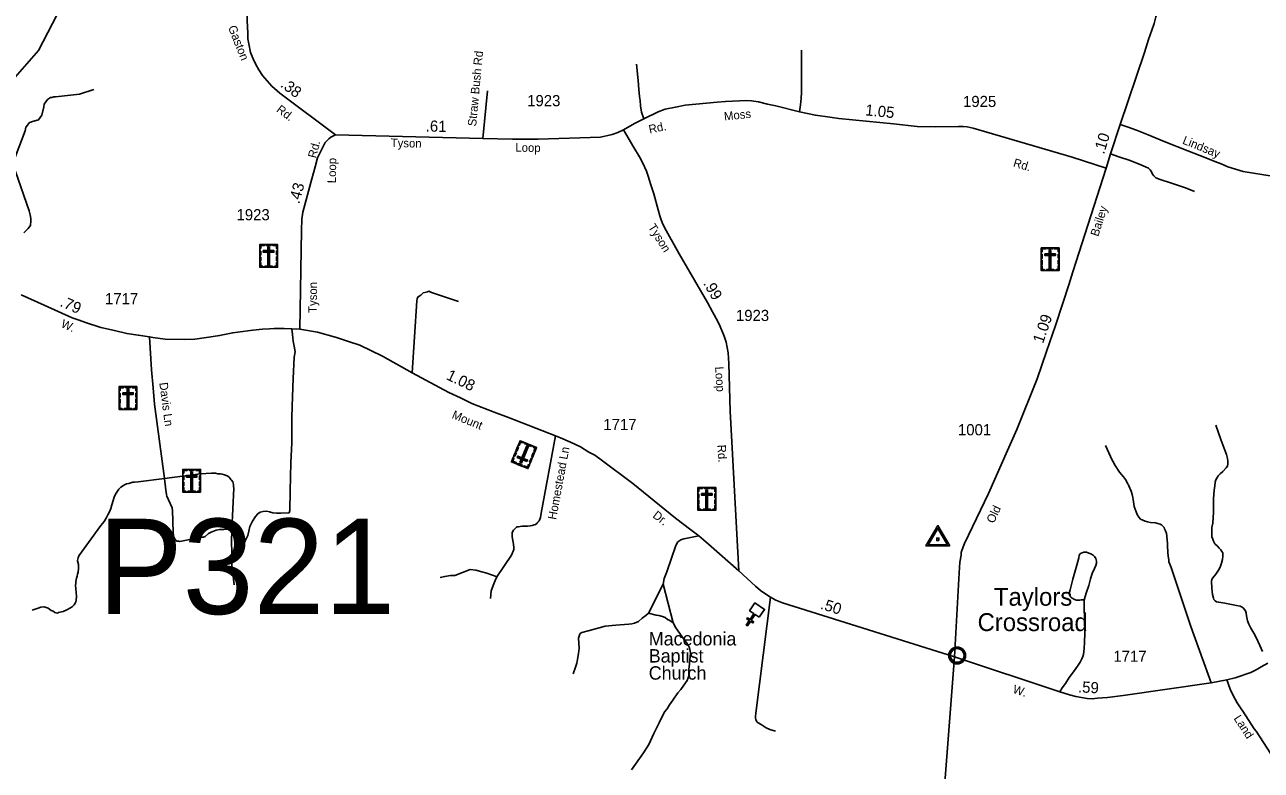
# Model space of a CAD drawing. Extents: x 2220236 to 2384410, y 720751 to 894131.
# Drawn here: x 2284543 to 2298391, y 776386 to 784734 of the extents above; entities that cross this region are included whole.
import ezdxf

# ---------------------------------------------------------------- set-up
doc = ezdxf.new("R2010")
doc.units = 0
doc.layers.add('Default', color=7, linetype='Continuous')

msp = doc.modelspace()

# ---------------------------------------------------------------- linework, layer by layer
at = {"layer": 'Default'}
for p, q in [((2289725, 783995), (2289674, 783461)), ((2291527, 778144), (2291692, 778469)), ((2291692, 778469), (2291804, 778036))]:
    msp.add_line(p, q, dxfattribs=at)
for points in [[(2284409, 784119), (2284697, 784445), (2284959, 784948), (2285008, 785124), (2285052, 785690), (2285110, 785765), (2285139, 786167), (2285279, 786358), (2285500, 786786), (2285847, 787130), (2286137, 787242), (2286302, 787403)], [(2296811, 783619), (2297083, 784424), (2297129, 784569), (2297148, 784621), (2297166, 784673), (2297191, 784750), (2297209, 784823), (2297295, 785158), (2297304, 785232), (2297313, 785262), (2297316, 785296), (2297319, 785333), (2297394, 785943)], [(2288023, 783501), (2287399, 783969), (2287310, 784048), (2287205, 784165), (2287164, 784231), (2287130, 784290), (2287101, 784352), (2287072, 784424), (2287051, 784521), (2287043, 784575), (2287042, 784641), (2287035, 784783), (2287024, 785101)], [(2293241, 784451), (2293243, 784219), (2293243, 784056), (2293241, 783977), (2293237, 783911), (2293232, 783837), (2293221, 783761)], [(2291396, 784294), (2291411, 784109), (2291422, 784009), (2291429, 783931), (2291435, 783885), (2291439, 783827), (2291451, 783757), (2291475, 783679)], [(2284437, 783252), (2284548, 783547), (2284557, 783587), (2284578, 783614), (2284585, 783629), (2284600, 783639), (2284630, 783652), (2284698, 783669), (2284734, 783722), (2284756, 783816), (2284761, 783846), (2284798, 783897), (2284830, 783918), (2284848, 783921), (2284870, 783926), (2284888, 783928), (2284989, 783940), (2285155, 783958), (2285318, 784010)], [(2291249, 783556), (2291373, 783627), (2291475, 783679), (2291637, 783759), (2291714, 783788), (2291830, 783813), (2291941, 783834), (2292296, 783866), (2292391, 783875), (2292547, 783884), (2292619, 783886), (2292682, 783883), (2292762, 783870), (2292863, 783845), (2292953, 783827), (2293221, 783761), (2293397, 783721), (2293559, 783699), (2293659, 783686), (2294272, 783625), (2294537, 783596), (2294745, 783592), (2295000, 783596), (2295054, 783594), (2295096, 783590), (2295166, 783576), (2296272, 783252), (2296652, 783129)], [(2288023, 783501), (2288007, 783495), (2287971, 783475), (2287949, 783456), (2287908, 783416), (2287888, 783380), (2287858, 783320), (2287823, 783243), (2287794, 783145), (2287757, 783009), (2287659, 782634), (2287648, 782556), (2287641, 782432), (2287625, 781324)], [(2291249, 783556), (2291185, 783529), (2291122, 783505), (2290992, 783476), (2290294, 783452), (2290004, 783454), (2289674, 783461), (2288023, 783501)], [(2292541, 778618), (2292444, 780408), (2292429, 780940), (2292420, 781061), (2292399, 781181), (2292375, 781249), (2292332, 781355), (2292305, 781410), (2292245, 781521), (2292190, 781623), (2291871, 782168), (2291707, 782464), (2291680, 782520), (2291666, 782562), (2291657, 782594), (2291635, 782661), (2291589, 782841), (2291556, 782940), (2291525, 783040), (2291505, 783096), (2291466, 783183), (2291429, 783255), (2291364, 783359), (2291249, 783556)], [(2296652, 783129), (2296704, 783290), (2296811, 783619)], [(2296811, 783619), (2296901, 783589), (2296992, 783553), (2297126, 783502), (2297304, 783428), (2297568, 783324), (2297770, 783243), (2297872, 783203), (2297940, 783177), (2297976, 783162), (2298018, 783145), (2298187, 783092), (2298514, 783039)], [(2296704, 783290), (2296794, 783256), (2296922, 783213), (2297041, 783167), (2297096, 783145), (2297128, 783130), (2297145, 783111), (2297160, 783086), (2297171, 783062), (2297186, 783043), (2297211, 783022), (2297258, 783003), (2297375, 782965), (2297543, 782910), (2297642, 782867)], [(2284533, 782405), (2284580, 782453), (2284594, 782469), (2284606, 782487), (2284613, 782539), (2284611, 782565), (2284605, 782605), (2284594, 782649), (2284441, 783091)], [(2294954, 777657), (2295008, 778597), (2295016, 778715), (2295030, 778795), (2295031, 778825), (2295053, 778889), (2295068, 778927), (2295335, 779486), (2295550, 779967), (2295652, 780204), (2295881, 780768), (2295984, 781075), (2296085, 781368), (2296170, 781618), (2296234, 781822), (2296282, 781967), (2296652, 783129)], [(2287625, 781324), (2287536, 781329), (2287449, 781333), (2287338, 781333), (2287284, 781331), (2287205, 781325), (2287096, 781313), (2286872, 781285), (2286726, 781254), (2286605, 781235), (2286449, 781213), (2286335, 781210), (2286117, 781212), (2285979, 781231), (2285941, 781238), (2285815, 781259), (2285687, 781278), (2285548, 781309), (2285396, 781345), (2285224, 781400), (2285151, 781425), (2285075, 781454), (2284760, 781593), (2284503, 781711)], [(2289401, 781637), (2289099, 781738), (2289069, 781750), (2289053, 781744), (2289039, 781741), (2289007, 781731), (2288979, 781707), (2288959, 781697), (2288947, 781685), (2288939, 781667), (2288936, 781644), (2288882, 780837)], [(2287536, 781329), (2287543, 781267), (2287550, 781191), (2287561, 781135), (2287570, 781071), (2287562, 781013), (2287550, 780775), (2287539, 780462), (2287534, 780333), (2287534, 780056), (2287523, 779828), (2287517, 779514), (2287512, 779297), (2287503, 779270), (2287409, 779265), (2287362, 779265), (2287322, 779270), (2287284, 779279), (2287250, 779286), (2287214, 779284), (2287179, 779277), (2287152, 779259), (2287127, 779228), (2287094, 779174), (2287063, 779116), (2287054, 779062), (2287042, 779017), (2287013, 778955), (2286988, 778908), (2286941, 778839), (2286897, 778787), (2286864, 778736)], [(2292541, 778618), (2292200, 778920), (2292145, 778966), (2292093, 779011), (2292001, 779079), (2291831, 779209), (2291354, 779598), (2291014, 779852), (2290927, 779913), (2290862, 779950), (2290766, 780008), (2290656, 780062), (2290542, 780109), (2290486, 780131), (2289962, 780338), (2289801, 780397), (2289549, 780493), (2289423, 780555), (2289291, 780618), (2288882, 780837), (2288548, 781023), (2288295, 781145), (2288170, 781188), (2288036, 781233), (2287821, 781291), (2287625, 781324)], [(2285941, 781238), (2285964, 780871), (2285980, 780669), (2285998, 780487), (2286108, 779653)], [(2297882, 780250), (2297939, 780092), (2297982, 779971), (2298001, 779921), (2298013, 779878), (2298018, 779847), (2298017, 779816), (2298011, 779793), (2297996, 779772), (2297959, 779732), (2297930, 779704), (2297908, 779682), (2297892, 779659), (2297882, 779640), (2297876, 779611), (2297872, 779571), (2297865, 779524), (2297857, 779427), (2297857, 779275), (2297850, 779155), (2297839, 779106), (2297836, 779068), (2297836, 779032), (2297839, 779000), (2297847, 778973), (2297856, 778951), (2297872, 778923), (2297901, 778895), (2297921, 778872), (2297938, 778856), (2297950, 778837), (2297959, 778823), (2297960, 778808), (2297960, 778784), (2297956, 778747), (2297947, 778707), (2297929, 778661), (2297912, 778626), (2297883, 778584), (2297850, 778542), (2297838, 778524), (2297835, 778505), (2297838, 778427), (2297844, 778356), (2297854, 778313), (2297860, 778297), (2297873, 778284), (2297891, 778274), (2297914, 778268), (2297983, 778256), (2298112, 778232), (2298156, 778224), (2298176, 778214), (2298190, 778203), (2298201, 778191), (2298213, 778172), (2298220, 778149), (2298227, 778114), (2298238, 778061), (2298253, 778022), (2298273, 777976), (2298306, 777920), (2298336, 777865), (2298373, 777782), (2298406, 777718)], [(2289830, 778553), (2289994, 778795), (2290014, 778838), (2290020, 778859), (2290021, 778879), (2290016, 778917), (2290009, 778961), (2290002, 779002), (2290002, 779028), (2290003, 779048), (2290016, 779075), (2290036, 779095), (2290049, 779107), (2290059, 779111), (2290071, 779112), (2290091, 779116), (2290115, 779119), (2290139, 779121), (2290175, 779120), (2290202, 779124), (2290225, 779128), (2290247, 779134), (2290263, 779140), (2290278, 779150), (2290291, 779164), (2290305, 779181), (2290318, 779216), (2290325, 779265), (2290486, 780131)], [(2297829, 777364), (2297603, 777998), (2297382, 778656), (2297367, 778694), (2297357, 778722), (2297354, 778741), (2297350, 778782), (2297346, 778826), (2297340, 778902), (2297340, 778936), (2297338, 778957), (2297332, 779010), (2297328, 779037), (2297319, 779068), (2297308, 779089), (2297302, 779103), (2297291, 779115), (2297273, 779134), (2297260, 779144), (2297208, 779156), (2297152, 779161), (2297116, 779170), (2297089, 779176), (2297063, 779187), (2297038, 779200), (2297020, 779219), (2297002, 779251), (2296979, 779310), (2296968, 779340), (2296956, 779418), (2296953, 779440), (2296945, 779474), (2296932, 779511), (2296908, 779573), (2296904, 779581), (2296896, 779589), (2296892, 779601), (2296869, 779643), (2296849, 779671), (2296802, 779726), (2296753, 779799), (2296733, 779841), (2296721, 779859), (2296647, 780022)], [(2284626, 778180), (2284694, 778202), (2284724, 778211), (2284760, 778217), (2284804, 778203), (2284838, 778176), (2284860, 778168), (2284882, 778152), (2284894, 778148), (2284909, 778146), (2284922, 778152), (2284974, 778163), (2285016, 778183), (2285056, 778204), (2285078, 778222), (2285095, 778240), (2285107, 778256), (2285115, 778274), (2285119, 778292), (2285123, 778332), (2285116, 778422), (2285111, 778456), (2285115, 778482), (2285115, 778500), (2285123, 778536), (2285130, 778560), (2285134, 778584), (2285140, 778604), (2285144, 778644), (2285147, 778666), (2285145, 778692), (2285135, 778730), (2285135, 778736), (2285140, 778766), (2285150, 778788), (2285397, 779126), (2285433, 779173), (2285460, 779215), (2285478, 779253), (2285494, 779279), (2285509, 779317), (2285519, 779359), (2285534, 779408), (2285544, 779444), (2285558, 779478), (2285597, 779534), (2285619, 779556), (2285661, 779583), (2285684, 779595), (2285709, 779599), (2285752, 779613), (2285774, 779612), (2285812, 779618), (2286108, 779653)], [(2286108, 779653), (2286511, 779705), (2286635, 779712), (2286679, 779712), (2286707, 779706), (2286735, 779705), (2286755, 779701), (2286779, 779693), (2286793, 779691), (2286819, 779680), (2286833, 779668), (2286845, 779654), (2286851, 779644), (2286860, 779636), (2286872, 779618), (2286882, 779588), (2286882, 779564), (2286884, 779544), (2286863, 779084)], [(2286108, 779653), (2286125, 779523), (2286129, 779473), (2286134, 779453), (2286144, 779435), (2286152, 779413), (2286193, 779326), (2286195, 779316), (2286197, 779298), (2286205, 779048), (2286210, 779018), (2286210, 779006), (2286220, 778982), (2286226, 778972), (2286236, 778960), (2286250, 778951), (2286264, 778951), (2286278, 778949), (2286298, 778951), (2286528, 778997), (2286544, 778997), (2286552, 779001), (2286564, 779003), (2286601, 779036), (2286631, 779054), (2286687, 779076), (2286727, 779083), (2286771, 779083), (2286813, 779088), (2286863, 779084)], [(2286863, 779084), (2286860, 778936), (2286863, 778832), (2286864, 778736)], [(2291692, 778469), (2291704, 778532), (2291733, 778609), (2291833, 778904), (2291858, 778944), (2291891, 778966), (2291923, 778978), (2292093, 779011)], [(2296406, 778296), (2296434, 778379), (2296458, 778454), (2296480, 778529), (2296498, 778589), (2296522, 778644), (2296537, 778678), (2296546, 778707), (2296546, 778729), (2296538, 778759), (2296524, 778780), (2296509, 778795), (2296483, 778810), (2296459, 778819), (2296434, 778827), (2296416, 778829), (2296402, 778828), (2296386, 778822), (2296375, 778818), (2296363, 778810), (2296353, 778795), (2296347, 778767), (2296326, 778684), (2296282, 778526), (2296252, 778406), (2296240, 778367)], [(2286864, 778736), (2286864, 778686), (2286887, 778461)], [(2289195, 778544), (2289246, 778558), (2289313, 778569), (2289360, 778567), (2289533, 778634), (2289595, 778627), (2289663, 778609), (2289719, 778593), (2289759, 778580), (2289792, 778567), (2289830, 778553)], [(2289761, 778310), (2289765, 778394), (2289795, 778473), (2289812, 778511), (2289830, 778553)], [(2294954, 777657), (2293028, 778261), (2292954, 778293), (2292894, 778324), (2292854, 778351), (2292784, 778400), (2292728, 778449), (2292541, 778618)], [(2292949, 776826), (2292889, 776844), (2292847, 776861), (2292791, 776899), (2292756, 776917), (2292744, 776926), (2292730, 776950), (2292726, 776974), (2292726, 776988), (2292729, 777024), (2292894, 778324)], [(2296406, 778296), (2296409, 778222), (2296416, 777930), (2296411, 777814), (2296409, 777753), (2296404, 777716), (2296399, 777684), (2296393, 777660), (2296383, 777636), (2296362, 777597), (2296332, 777552), (2296288, 777490), (2296240, 777425), (2296197, 777359), (2296160, 777308), (2296136, 777264)], [(2296240, 778367), (2296240, 778366), (2296240, 778365), (2296240, 778364), (2296241, 778362), (2296241, 778361), (2296241, 778360), (2296241, 778359), (2296242, 778358), (2296242, 778356), (2296242, 778355), (2296242, 778354), (2296243, 778353), (2296243, 778352), (2296243, 778351), (2296244, 778350), (2296244, 778348), (2296245, 778347), (2296245, 778346), (2296246, 778345), (2296246, 778344), (2296247, 778343), (2296247, 778342), (2296248, 778341), (2296248, 778340), (2296249, 778339), (2296250, 778338), (2296250, 778337), (2296251, 778336), (2296252, 778335), (2296252, 778334), (2296253, 778333), (2296254, 778332), (2296254, 778331), (2296255, 778330), (2296256, 778329), (2296257, 778328), (2296257, 778327), (2296258, 778326), (2296259, 778325), (2296260, 778324), (2296261, 778324), (2296262, 778323), (2296263, 778322), (2296263, 778321), (2296264, 778320), (2296265, 778320), (2296266, 778319), (2296267, 778318), (2296268, 778317), (2296269, 778317), (2296270, 778316), (2296271, 778315), (2296272, 778315)], [(2296272, 778315), (2296301, 778300), (2296323, 778292), (2296338, 778290), (2296357, 778291), (2296376, 778295), (2296391, 778295), (2296406, 778296)], [(2290684, 777467), (2290711, 777541), (2290725, 777587), (2290731, 777609), (2290746, 777695), (2290751, 777753), (2290746, 777867), (2290758, 777911), (2290764, 777917), (2290782, 777928), (2290867, 777950), (2291044, 778000), (2291162, 778012), (2291308, 778021), (2291341, 778025), (2291372, 778032), (2291417, 778052), (2291458, 778088), (2291498, 778119), (2291527, 778144)], [(2291527, 778144), (2291614, 778122), (2291645, 778120), (2291686, 778108), (2291714, 778098), (2291742, 778076), (2291766, 778063), (2291804, 778036)], [(2291804, 778036), (2291834, 777980), (2291905, 777880), (2291957, 777808), (2291976, 777779), (2291988, 777759), (2291997, 777721), (2291999, 777701), (2291997, 777654), (2291993, 777628), (2291989, 777580), (2291981, 777513), (2291981, 777445), (2291973, 777420), (2291960, 777393), (2291925, 777339), (2291891, 777292), (2291857, 777252), (2291802, 777171), (2291764, 777119), (2291737, 777073), (2291712, 777043), (2291688, 777005), (2291647, 776918), (2291588, 776799), (2291531, 776675), (2291474, 776582), (2291338, 776392)], [(2294572, 773621), (2294615, 773960), (2294663, 774351), (2294685, 774533), (2294700, 774646), (2294721, 774782), (2294748, 774928), (2294747, 774982), (2294801, 775666), (2294954, 777657)], [(2298005, 777398), (2297829, 777364), (2296846, 777223), (2296667, 777200), (2296556, 777193), (2296498, 777188), (2296440, 777191), (2296315, 777214), (2296244, 777233), (2296136, 777264), (2294954, 777657)], [(2298465, 777584), (2298390, 777543), (2298353, 777523), (2298325, 777508), (2298274, 777482), (2298207, 777458), (2298166, 777443), (2298100, 777423), (2298005, 777398)], [(2298499, 776572), (2298335, 776824), (2298312, 776852), (2298184, 777048), (2298166, 777074), (2298120, 777142), (2298076, 777222), (2298042, 777294), (2298019, 777358), (2298005, 777398)]]:
    msp.add_lwpolyline(points, dxfattribs=at)
for points in [[(2287175, 782273), (2287374, 782273), (2287374, 782019), (2287175, 782019)], [(2287175, 782230), (2287186, 782230), (2287186, 782262), (2287227, 782262), (2287227, 782273), (2287175, 782273)], [(2287249, 782273), (2287301, 782273), (2287301, 782262), (2287249, 782262)], [(2287374, 782230), (2287362, 782230), (2287362, 782262), (2287322, 782262), (2287322, 782273), (2287374, 782273)], [(2287175, 782156), (2287175, 782199), (2287186, 782199), (2287186, 782156)], [(2287175, 782089), (2287175, 782132), (2287186, 782132), (2287186, 782089)], [(2287215, 782205), (2287215, 782187), (2287333, 782187), (2287333, 782205)], [(2287284, 782244), (2287265, 782244), (2287265, 782041), (2287284, 782041)], [(2287362, 782157), (2287362, 782200), (2287374, 782200), (2287374, 782157)], [(2287362, 782091), (2287362, 782134), (2287374, 782134), (2287374, 782091)], [(2295927, 782236), (2296126, 782236), (2296126, 781982), (2295927, 781982)], [(2295927, 782193), (2295938, 782193), (2295938, 782225), (2295979, 782225), (2295979, 782236), (2295927, 782236)], [(2295927, 782119), (2295927, 782162), (2295938, 782162), (2295938, 782119)], [(2295968, 782168), (2295968, 782150), (2296086, 782150), (2296086, 782168)], [(2296001, 782236), (2296053, 782236), (2296053, 782225), (2296001, 782225)], [(2296036, 782207), (2296017, 782207), (2296017, 782004), (2296036, 782004)], [(2296126, 782193), (2296115, 782193), (2296115, 782225), (2296074, 782225), (2296074, 782236), (2296126, 782236)], [(2296115, 782120), (2296115, 782163), (2296126, 782163), (2296126, 782120)], [(2287208, 782019), (2287208, 782030), (2287186, 782030), (2287186, 782071), (2287175, 782071), (2287175, 782019)], [(2287232, 782030), (2287317, 782030), (2287317, 782019), (2287232, 782019)], [(2287341, 782019), (2287341, 782030), (2287363, 782030), (2287363, 782071), (2287374, 782071), (2287374, 782019)], [(2295927, 782052), (2295927, 782095), (2295938, 782095), (2295938, 782052)], [(2295960, 781982), (2295960, 781993), (2295938, 781993), (2295938, 782034), (2295927, 782034), (2295927, 781982)], [(2295984, 781993), (2296069, 781993), (2296069, 781982), (2295984, 781982)], [(2296093, 781982), (2296093, 781993), (2296115, 781993), (2296115, 782034), (2296126, 782034), (2296126, 781982)], [(2296115, 782054), (2296115, 782097), (2296126, 782097), (2296126, 782054)], [(2285599, 780682), (2285798, 780682), (2285798, 780427), (2285599, 780427)], [(2285599, 780638), (2285611, 780638), (2285611, 780670), (2285651, 780670), (2285651, 780682), (2285599, 780682)], [(2285599, 780564), (2285599, 780607), (2285611, 780607), (2285611, 780564)], [(2285640, 780613), (2285640, 780595), (2285758, 780595), (2285758, 780613)], [(2285673, 780682), (2285725, 780682), (2285725, 780670), (2285673, 780670)], [(2285708, 780652), (2285690, 780652), (2285690, 780449), (2285708, 780449)], [(2285798, 780638), (2285787, 780638), (2285787, 780670), (2285747, 780670), (2285747, 780681), (2285798, 780681)], [(2285787, 780565), (2285787, 780608), (2285798, 780608), (2285798, 780565)], [(2285599, 780497), (2285599, 780540), (2285611, 780540), (2285611, 780497)], [(2285632, 780427), (2285632, 780438), (2285610, 780438), (2285610, 780479), (2285599, 780479), (2285599, 780427)], [(2285765, 780427), (2285765, 780438), (2285787, 780438), (2285787, 780479), (2285798, 780479), (2285798, 780427)], [(2285787, 780499), (2285787, 780542), (2285798, 780542), (2285798, 780499)], [(2285657, 780438), (2285742, 780438), (2285742, 780427), (2285657, 780427)], [(2290179, 779765), (2289994, 779840), (2290091, 780076), (2290275, 780000)], [(2290122, 780063), (2290117, 780053), (2290097, 780061), (2290082, 780024), (2290071, 780028), (2290091, 780076)], [(2290218, 780011), (2290139, 780044), (2290143, 780054), (2290222, 780022)], [(2290049, 779944), (2290033, 779904), (2290022, 779908), (2290038, 779948)], [(2290074, 780005), (2290058, 779965), (2290047, 779969), (2290063, 780009)], [(2290167, 779843), (2290174, 779860), (2290065, 779905), (2290058, 779888)], [(2290089, 779833), (2290106, 779826), (2290183, 780014), (2290166, 780021)], [(2290249, 779936), (2290232, 779896), (2290222, 779900), (2290238, 779940)], [(2290244, 780013), (2290240, 780002), (2290260, 779994), (2290245, 779956), (2290255, 779952), (2290275, 780000)], [(2290011, 779880), (2290021, 779876), (2290009, 779846), (2290047, 779831), (2290042, 779821), (2289994, 779840)], [(2290110, 779793), (2290062, 779812), (2290066, 779823), (2290114, 779803)], [(2290195, 779805), (2290184, 779809), (2290172, 779779), (2290135, 779795), (2290131, 779784), (2290179, 779765)], [(2290223, 779873), (2290207, 779833), (2290196, 779838), (2290213, 779878)], [(2286312, 779755), (2286512, 779755), (2286512, 779501), (2286312, 779501)], [(2286312, 779712), (2286324, 779712), (2286324, 779744), (2286364, 779744), (2286364, 779755), (2286312, 779755)], [(2286312, 779638), (2286312, 779681), (2286324, 779681), (2286324, 779638)], [(2286353, 779687), (2286353, 779669), (2286471, 779669), (2286471, 779687)], [(2286387, 779755), (2286438, 779755), (2286438, 779744), (2286387, 779744)], [(2286421, 779726), (2286403, 779726), (2286403, 779523), (2286421, 779523)], [(2286512, 779712), (2286500, 779712), (2286500, 779744), (2286460, 779744), (2286460, 779755), (2286512, 779755)], [(2286500, 779639), (2286500, 779682), (2286512, 779682), (2286512, 779639)], [(2286312, 779571), (2286312, 779614), (2286324, 779614), (2286324, 779571)], [(2286346, 779501), (2286346, 779512), (2286324, 779512), (2286324, 779553), (2286312, 779553), (2286312, 779501)], [(2286370, 779512), (2286455, 779512), (2286455, 779501), (2286370, 779501)], [(2286478, 779501), (2286478, 779512), (2286500, 779512), (2286500, 779553), (2286512, 779553), (2286512, 779501)], [(2286500, 779573), (2286500, 779616), (2286512, 779616), (2286512, 779573)], [(2292082, 779553), (2292281, 779553), (2292281, 779298), (2292082, 779298)], [(2292082, 779509), (2292093, 779509), (2292093, 779542), (2292134, 779542), (2292134, 779553), (2292082, 779553)], [(2292123, 779485), (2292123, 779466), (2292241, 779466), (2292241, 779485)], [(2292156, 779553), (2292208, 779553), (2292208, 779541), (2292156, 779541)], [(2292191, 779523), (2292172, 779523), (2292172, 779321), (2292191, 779321)], [(2292281, 779509), (2292270, 779509), (2292270, 779541), (2292229, 779541), (2292229, 779553), (2292281, 779553)], [(2292082, 779435), (2292082, 779478), (2292093, 779478), (2292093, 779435)], [(2292082, 779368), (2292082, 779411), (2292093, 779411), (2292093, 779368)], [(2292115, 779298), (2292115, 779310), (2292093, 779310), (2292093, 779350), (2292082, 779350), (2292082, 779298)], [(2292248, 779298), (2292248, 779309), (2292270, 779309), (2292270, 779350), (2292281, 779350), (2292281, 779298)], [(2292270, 779436), (2292270, 779480), (2292281, 779480), (2292281, 779436)], [(2292270, 779370), (2292270, 779414), (2292281, 779414), (2292281, 779370)], [(2292139, 779309), (2292224, 779309), (2292224, 779298), (2292139, 779298)], [(2294903, 778899), (2294769, 779126), (2294636, 778899)], [(2294877, 778912), (2294662, 778912), (2294769, 779094)], [(2294781, 778958), (2294781, 778986), (2294757, 778986), (2294757, 778958)], [(2292769, 778099), (2292722, 778131), (2292679, 778068), (2292706, 778050), (2292697, 778036), (2292670, 778054), (2292637, 778004), (2292623, 778013), (2292657, 778063), (2292630, 778081), (2292639, 778094), (2292666, 778076), (2292708, 778140), (2292661, 778172), (2292720, 778260), (2292828, 778187)], [(2294908, 777685), (2294909, 777690), (2294911, 777697), (2294914, 777704), (2294917, 777710), (2294920, 777715), (2294924, 777721), (2294928, 777725), (2294933, 777729), (2294938, 777734), (2294944, 777738), (2294949, 777741), (2294954, 777743), (2294959, 777745), (2294965, 777747), (2294969, 777748), (2294974, 777749), (2294978, 777750), (2294984, 777750), (2294989, 777750), (2294994, 777750), (2294999, 777749), (2295004, 777748), (2295009, 777747), (2295014, 777745), (2295021, 777742), (2295027, 777738), (2295032, 777735), (2295038, 777731), (2295041, 777727), (2295045, 777723), (2295049, 777718), (2295052, 777714), (2295055, 777709), (2295058, 777704), (2295060, 777699), (2295061, 777694), (2295062, 777689), (2295064, 777683), (2295064, 777678), (2295064, 777672), (2295064, 777666), (2295064, 777661), (2295063, 777655), (2295061, 777649), (2295059, 777643), (2295057, 777638), (2295054, 777632), (2295050, 777627), (2295047, 777622), (2295043, 777618), (2295038, 777613), (2295032, 777608), (2295027, 777605), (2295023, 777602), (2295016, 777599), (2295009, 777597), (2295003, 777595), (2294997, 777594), (2294992, 777593), (2294988, 777593), (2294982, 777593), (2294978, 777593), (2294972, 777594), (2294966, 777595), (2294962, 777597), (2294957, 777599), (2294952, 777601), (2294948, 777603), (2294941, 777607), (2294936, 777611), (2294931, 777616), (2294926, 777621), (2294923, 777625), (2294920, 777629), (2294916, 777636), (2294914, 777639), (2294913, 777643), (2294910, 777652), (2294908, 777659), (2294908, 777664), (2294907, 777670), (2294907, 777675), (2294908, 777681)]]:
    msp.add_lwpolyline(points, close=True, dxfattribs=at)
for radius in [94.3, 76.7]:
    msp.add_circle((2294986, 777672), radius, dxfattribs=at)

# ---------------------------------------------------------------- texts
for s, height, rotation, p in [('Gaston', 95, 291.7865, (2286818, 784705)), ('Straw Bush Rd', 95, 84.7125, (2289598, 783594)), ('.38', 125, 323.1346, (2287398, 784047)), ('Rd.', 95, 323.1346, (2287354, 783768)), ('1.05', 125, 354.269, (2293952, 783720)), ('.61', 125, 358.6024, (2289033, 783539)), ('Rd.', 95, 12.1535, (2291542, 783515)), ('Moss', 95, 6.0784, (2292379, 783661)), ('.10', 125, 73.2325, (2296630, 783278)), ('Rd.', 95, 75.3038, (2287804, 783234)), ('Tyson', 95, 358.6024, (2288641, 783366)), ('Loop', 95, 358.7835, (2290037, 783314)), ('Lindsay', 95, 338.0652, (2297501, 783405)), ('Loop', 95, 89.1984, (2288028, 782960)), ('Rd.', 95, 343.2708, (2295606, 783149)), ('.43', 125, 75.3038, (2287618, 782722)), ('Bailey', 95, 72.4157, (2296565, 782357)), ('Tyson', 95, 302.139, (2291520, 782469)), ('Tyson', 95, 89.1984, (2287813, 781507)), ('.99', 125, 300.421, (2292137, 781838)), ('.79', 125, 336.2197, (2284929, 781587)), ('W.', 95, 336.2197, (2284941, 781353)), ('1.09', 125, 70.8682, (2295946, 781158)), ('Loop', 95, 273.429, (2292274, 780904)), ('1.08', 125, 334.3701, (2289255, 780768)), ('Davis Ln', 95, 277.488, (2286050, 780724)), ('Mount', 95, 337.6244, (2289319, 780332)), ('Homestead Ln', 95, 79.5394, (2290494, 779187)), ('Rd.', 95, 273.429, (2292300, 780029)), ('Old', 95, 64.4665, (2295394, 779144)), ('Dr.', 95, 322.1115, (2291568, 779225)), ('.50', 125, 342.5946, (2293445, 778196)), ('W.', 95, 341.9713, (2295601, 777255)), ('.59', 125, 356.6197, (2296336, 777260)), ('Land', 95, 303.0807, (2298078, 776967))]:
    msp.add_text(s, height=height, rotation=rotation, dxfattribs=at).set_placement(p)
for s, height, p in [('1923', 125, (2290170, 783822)), ('1925', 125, (2295051, 783813)), ('1923', 125, (2286915, 782545)), ('1717', 125, (2285442, 781604)), ('1923', 125, (2292508, 781417)), ('1717', 125, (2291023, 780196)), ('1001', 125, (2294994, 780137)), ('P321', 1066.3, (2285361, 778136)), ('Taylors', 200, (2295397, 778229)), ('Crossroad', 200, (2295214, 777945)), ('Macedonia', 150, (2291531, 777784)), ('Baptist', 150, (2291531, 777593)), ('1717', 125, (2296735, 777601)), ('Church', 150, (2291531, 777401))]:
    msp.add_text(s, height=height, dxfattribs=at).set_placement(p)

doc.saveas('drawing.dxf')
